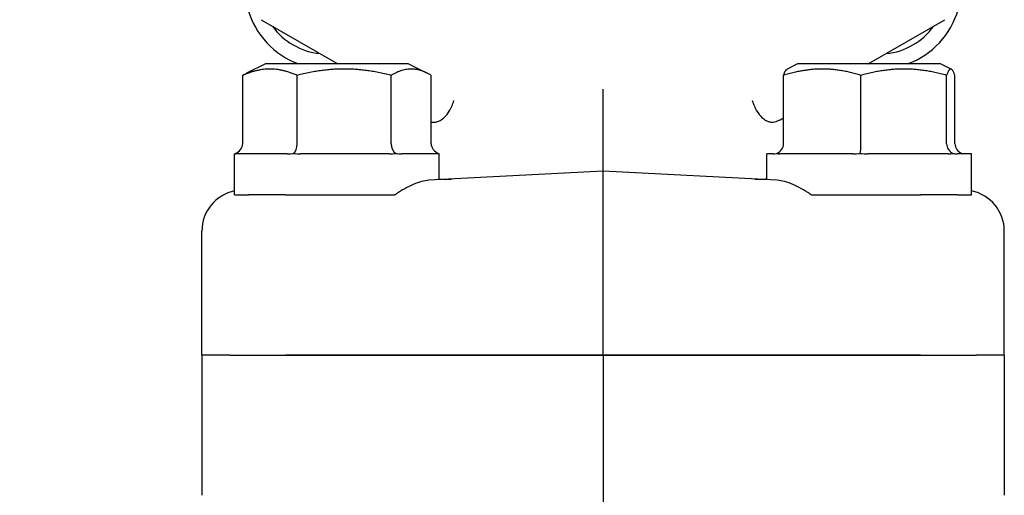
# Model space of a CAD drawing. Header units: inches. Extents: x 36 to 1719, y -84 to 1122.
# Tile 338 of 550: x 908.7 to 911.71, y 419.97 to 421.42. Entities that reach past the tile are written whole.
import ezdxf

# ---------------------------------------------------------------- set-up
doc = ezdxf.new("R2010")
doc.units = ezdxf.units.IN
doc.header["$LTSCALE"] = 48
doc.header["$MEASUREMENT"] = 0
doc.layers.add('Visible (ANSI)', color=7, linetype='Continuous', lineweight=30)

msp = doc.modelspace()

# ---------------------------------------------------------------- linework, layer by layer
at = {"layer": 'Visible (ANSI)'}
for p, q in [((909.43643, 421.42205), (909.67047, 421.28693)), ((911.2899, 421.28693), (911.52393, 421.42205)), ((909.44893, 421.28693), (909.39184, 421.25838)), ((909.88643, 421.28693), (909.44893, 421.28693)), ((909.88643, 421.28693), (909.94353, 421.25838)), ((911.07393, 421.28693), (911.04173, 421.27082)), ((911.51143, 421.28693), (911.07393, 421.28693)), ((911.51143, 421.28693), (911.54364, 421.27082)), ((909.38011, 421.04318), (909.38011, 421.25196)), ((909.54568, 421.04318), (909.54568, 421.25196)), ((909.83326, 421.04318), (909.83326, 421.25196)), ((909.95526, 421.04318), (909.95526, 421.25196)), ((911.03105, 421.04318), (911.03105, 421.25196)), ((911.26752, 421.04318), (911.26752, 421.25196)), ((911.52915, 421.04318), (911.52915, 421.25196)), ((911.55431, 421.04318), (911.55431, 421.25196)), ((910.48018, 420.95943), (910.48018, 421.20977)), ((911.03065, 421.13725), (911.03105, 421.13748)), ((909.35518, 420.88693), (909.35518, 421.01193)), ((909.35522, 421.01193), (909.35518, 421.01193)), ((909.51543, 421.01193), (909.35917, 421.01193)), ((909.82789, 421.01193), (909.5565, 421.01193)), ((909.98018, 421.01193), (909.86501, 421.01193)), ((909.98018, 420.93322), (909.98018, 421.01193)), ((910.98018, 420.93322), (910.98018, 421.01193)), ((911.00063, 421.01193), (910.98018, 421.01193)), ((911.24294, 421.01193), (911.01978, 421.01193)), ((911.535, 421.01193), (911.28809, 421.01193)), ((911.60518, 421.01193), (911.56099, 421.01193)), ((911.60518, 420.88693), (911.60518, 421.01193)), ((910.48018, 420.95943), (909.94846, 420.93156)), ((911.01191, 420.93156), (910.48018, 420.95943)), ((910.48018, 420.83483), (910.48018, 420.95943)), ((909.35518, 420.88693), (909.39898, 420.88693)), ((909.5105, 420.88693), (909.39898, 420.88693)), ((909.5105, 420.88693), (909.54111, 420.88693)), ((909.54111, 420.88693), (909.70304, 420.88693)), ((909.70304, 420.88693), (909.84481, 420.88693)), ((911.11555, 420.88693), (911.25733, 420.88693)), ((911.25733, 420.88693), (911.41925, 420.88693)), ((911.41925, 420.88693), (911.44986, 420.88693)), ((911.56138, 420.88693), (911.44986, 420.88693)), ((911.56138, 420.88693), (911.60518, 420.88693)), ((910.48018, 420.39693), (910.48018, 420.83483)), ((909.25518, 420.39693), (909.25518, 420.77658)), ((911.70518, 420.39693), (911.70518, 420.77658)), ((909.25518, 420.39693), (909.25518, 419.96936)), ((909.34068, 420.39693), (909.25518, 420.39693)), ((909.34068, 420.39693), (909.25518, 420.39693)), ((909.34068, 420.39693), (909.51113, 420.39693)), ((909.34068, 420.39693), (909.51113, 420.39693)), ((909.51113, 420.39693), (910.48018, 420.39693)), ((910.48018, 420.39693), (909.51113, 420.39693)), ((910.48018, 420.39693), (911.44924, 420.39693)), ((910.48018, 420.39693), (910.48018, 419.94977)), ((911.44924, 420.39693), (910.48018, 420.39693)), ((911.44924, 420.39693), (911.61968, 420.39693)), ((911.44924, 420.39693), (911.61968, 420.39693)), ((911.70518, 420.39693), (911.61968, 420.39693)), ((911.70518, 420.39693), (911.61968, 420.39693)), ((911.70518, 420.39693), (911.70518, 419.96936))]:
    msp.add_line(p, q, dxfattribs=at)
msp.add_circle((902.41768, 427.79693), 7.5, dxfattribs=at)
for centre, radius, start, end in [((902.41768, 427.79693), 7.588, 134.247392, 45.752608), ((909.63643, 421.52193), 0.25, 195.89001, 250.05156), ((911.32393, 421.52193), 0.25, 289.94844, 344.10999), ((909.63643, 421.52193), 0.20454, 215.75553, 264.24447), ((911.32393, 421.52193), 0.20454, 275.75553, 324.24447)]:
    msp.add_arc(centre, radius, start, end, dxfattribs=at)
for centre, major_axis, ratio, start_param, end_param in [((909.34416, 421.04318), (-0.03595, 0), 0.8693335, 1.9174431, 3.1415927), ((909.53043, 421.04318), (0, -0.03125), 0.4879975, 0.3466468, 1.5707963), ((909.85396, 421.04318), (0, -0.03125), 0.662309, 4.712389, 5.9365385), ((909.99121, 421.04318), (-0.03595, 0), 0.8693335, 0, 1.2241495), ((910.99835, 421.04318), (0.0327, 0), 0.9555533, 5.0590358, 6.2831853), ((911.26438, 421.04318), (0, -0.03125), 0.1006388, 0.3466468, 1.5707963), ((911.55871, 421.04318), (0, -0.03125), 0.9458753, 4.712389, 5.9365385), ((911.58701, 421.04318), (-0.0327, 0), 0.9555533, 0, 1.2241495), ((909.38066, 420.77663), (-0.12531, -0.00657), 0.9961843, 4.8646945, 6.2310249), ((911.5797, 420.77663), (0.12531, -0.00657), 0.9961843, 0.0521605, 1.4184909)]:
    msp.add_ellipse(centre, major_axis=major_axis, ratio=ratio, start_param=start_param, end_param=end_param, dxfattribs=at)
for points, weights in [([(909.54568, 421.25196), (909.46289, 421.28805), (909.38011, 421.25196)], [1.04422863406, 1.20577136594, 1.04422863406]), ([(909.83326, 421.25196), (909.68947, 421.28805), (909.54568, 421.25196)], [1.04422863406, 1.20577136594, 1.04422863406]), ([(909.95526, 421.25196), (909.89426, 421.28805), (909.83326, 421.25196)], [1.04422863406, 1.20577136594, 1.04422863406]), ([(911.26752, 421.25196), (911.14929, 421.28805), (911.03105, 421.25196)], [1.04422863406, 1.20577136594, 1.04422863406]), ([(911.03105, 421.25196), (911.03676, 421.26834), (911.04173, 421.27082)], [1.04422863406, 1.11183872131, 1.12285543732]), ([(911.52915, 421.25196), (911.39834, 421.28805), (911.26752, 421.25196)], [1.04422863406, 1.20577136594, 1.04422863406]), ([(911.55431, 421.25196), (911.54173, 421.28805), (911.52915, 421.25196)], [1.04422863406, 1.20577136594, 1.04422863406]), ([(909.38011, 421.25196), (909.3861, 421.25551), (909.39184, 421.25838)], [1.04422863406, 1.05817173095, 1.06970791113])]:
    msp.add_rational_spline(points, weights, degree=2, dxfattribs=at)
for points, knots in [([(909.95526, 421.10996), (909.95661, 421.10958), (909.95801, 421.10931), (909.96067, 421.10898), (909.96193, 421.10891), (909.96415, 421.10892), (909.9651, 421.10896), (909.96706, 421.10914), (909.96808, 421.10928), (909.97064, 421.10973), (909.9722, 421.1101), (909.9767, 421.11147), (909.97972, 421.11273), (909.98726, 421.11684), (909.99178, 421.12013), (910.00139, 421.1294), (910.00617, 421.13547), (910.01616, 421.15179), (910.02107, 421.16289), (910.02471, 421.17527), (910.02475, 421.17542), (910.02479, 421.17557)], [0.02344438, 0.02344438, 0.02344438, 0.02344438, 0.04878278, 0.04878278, 0.07002342, 0.07002342, 0.08543215, 0.08543215, 0.10127417, 0.10127417, 0.1246126, 0.1246126, 0.16706492, 0.16706492, 0.22849379, 0.22849379, 0.29966244, 0.29966244, 0.39445021, 0.39445021, 0.39562077, 0.39562077, 0.39562077, 0.39562077]), ([(910.93557, 421.17557), (910.93561, 421.17542), (910.93566, 421.17527), (910.9393, 421.16289), (910.9442, 421.15179), (910.95419, 421.13547), (910.95898, 421.1294), (910.96858, 421.12013), (910.9731, 421.11684), (910.98065, 421.11273), (910.98366, 421.11147), (910.98816, 421.1101), (910.98973, 421.10973), (910.99228, 421.10928), (910.9933, 421.10914), (910.99527, 421.10896), (910.99622, 421.10892), (910.99844, 421.10891), (910.99969, 421.10898), (911.0037, 421.10947), (911.0063, 421.11019), (911.00872, 421.11125)], [-0.00127423, -0.00127423, -0.00127423, -0.00127423, 0, 0, 0.10318214, 0.10318214, 0.18065349, 0.18065349, 0.24752251, 0.24752251, 0.29373442, 0.29373442, 0.31913969, 0.31913969, 0.33638468, 0.33638468, 0.35315802, 0.35315802, 0.37627972, 0.37627972, 0.42938271, 0.42938271, 0.42938271, 0.42938271]), ([(910.94305, 420.93517), (910.9485, 420.93488), (910.95481, 420.93497), (910.96751, 420.93527), (910.97361, 420.93545), (910.98018, 420.93556)], [0, 0, 0, 0, 0.11499946, 0.11499946, 0.20535465, 0.20535465, 0.20535465, 0.20535465]), ([(909.94846, 420.93156), (909.93428, 420.93082), (909.91781, 420.92628), (909.88345, 420.91151), (909.86554, 420.90127), (909.84786, 420.88908), (909.84634, 420.88802), (909.84481, 420.88693)], [0.51027295, 0.51027295, 0.51027295, 0.51027295, 0.67314933, 0.67314933, 0.83782619, 0.83782619, 0.85301482, 0.85301482, 0.85301482, 0.85301482]), ([(911.11555, 420.88693), (911.11402, 420.88802), (911.11251, 420.88908), (911.09482, 420.90127), (911.07691, 420.91151), (911.04255, 420.92628), (911.02609, 420.93082), (911.01191, 420.93156)], [1.42951458, 1.42951458, 1.42951458, 1.42951458, 1.44470322, 1.44470322, 1.60938008, 1.60938008, 1.77225646, 1.77225646, 1.77225646, 1.77225646])]:
    msp.add_open_spline(points, degree=3, knots=knots, dxfattribs=at)
for points in [[(911.00872, 421.11125), (911.01711, 421.11492), (911.02458, 421.11816), (911.03105, 421.12094)], [(909.35522, 421.01193), (909.35532, 421.01193), (909.35571, 421.01241), (909.35637, 421.01379)], [(909.35637, 421.01379), (909.35704, 421.01241), (909.35801, 421.01193), (909.35917, 421.01193)], [(909.51543, 421.01193), (909.52174, 421.01193), (909.52871, 421.01241), (909.53561, 421.01379)], [(909.53561, 421.01379), (909.54252, 421.01241), (909.54974, 421.01193), (909.5565, 421.01193)], [(909.82789, 421.01193), (909.8341, 421.01193), (909.84068, 421.01241), (909.84692, 421.01379)], [(909.84692, 421.01379), (909.85317, 421.01241), (909.85941, 421.01193), (909.86501, 421.01193)], [(909.98015, 421.01193), (909.98004, 421.01193), (909.97965, 421.01241), (909.97899, 421.01379)], [(911.00063, 421.01193), (911.0032, 421.01193), (911.00624, 421.01241), (911.00946, 421.01379)], [(911.00946, 421.01379), (911.01269, 421.01241), (911.01626, 421.01193), (911.01978, 421.01193)], [(911.24294, 421.01193), (911.25008, 421.01193), (911.25785, 421.01241), (911.26545, 421.01379)], [(911.26545, 421.01379), (911.27304, 421.01241), (911.28086, 421.01193), (911.28809, 421.01193)], [(911.535, 421.01193), (911.53956, 421.01193), (911.54429, 421.01241), (911.54867, 421.01379)], [(911.54867, 421.01379), (911.55303, 421.01241), (911.55728, 421.01193), (911.56099, 421.01193)], [(911.58473, 421.01193), (911.58216, 421.01193), (911.57912, 421.01241), (911.5759, 421.01379)], [(909.98018, 420.93557), (909.99517, 420.93529), (910.00758, 420.93466), (910.01732, 420.93517)]]:
    msp.add_open_spline(points, degree=3, dxfattribs=at)

doc.saveas('drawing.dxf')
